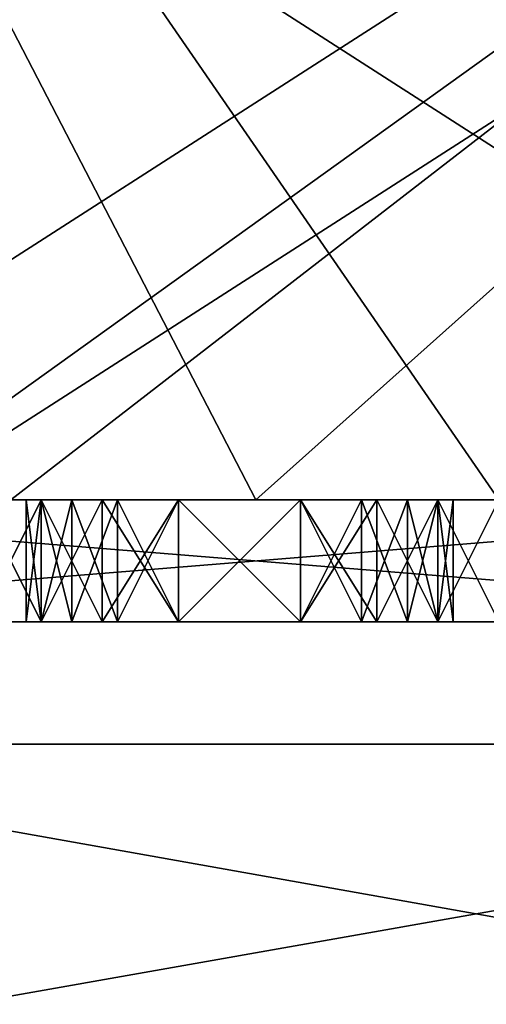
# Model space of a CAD drawing. Header units: millimetres. Extents: x -52 to 107, y -6 to 112.
# Tile 347 of 354: x 54.04 to 55.95, y 103.69 to 107.72. Entities that reach past the tile are written whole.
import ezdxf

# ---------------------------------------------------------------- set-up
doc = ezdxf.new("R2010")
doc.units = ezdxf.units.MM
doc.header["$LTSCALE"] = 65.185185
for name, color, linetype in [('1111', 7, 'CONTINUOUS'), ('1115', 7, 'CONTINUOUS'), ('2333', 7, 'CONTINUOUS'), ('2335', 7, 'CONTINUOUS'), ('2459', 7, 'CONTINUOUS'), ('2462', 7, 'CONTINUOUS'), ('2463', 7, 'CONTINUOUS'), ('2565', 7, 'CONTINUOUS'), ('2566', 7, 'CONTINUOUS'), ('2567', 7, 'CONTINUOUS'), ('2573', 7, 'CONTINUOUS'), ('2574', 7, 'CONTINUOUS'), ('2575', 7, 'CONTINUOUS'), ('2576', 7, 'CONTINUOUS'), ('2577', 7, 'CONTINUOUS'), ('2578', 7, 'CONTINUOUS'), ('2579', 7, 'CONTINUOUS'), ('2585', 7, 'CONTINUOUS'), ('2586', 7, 'CONTINUOUS'), ('2587', 7, 'CONTINUOUS'), ('2588', 7, 'CONTINUOUS'), ('2589', 7, 'CONTINUOUS'), ('2590', 7, 'CONTINUOUS'), ('2591', 7, 'CONTINUOUS'), ('2592', 7, 'CONTINUOUS'), ('2593', 7, 'CONTINUOUS'), ('2594', 7, 'CONTINUOUS'), ('2595', 7, 'CONTINUOUS'), ('2596', 7, 'CONTINUOUS'), ('2597', 7, 'CONTINUOUS'), ('2598', 7, 'CONTINUOUS'), ('2599', 7, 'CONTINUOUS'), ('2600', 7, 'CONTINUOUS'), ('2601', 7, 'CONTINUOUS'), ('2602', 7, 'CONTINUOUS'), ('2603', 7, 'CONTINUOUS'), ('2604', 7, 'CONTINUOUS'), ('2605', 7, 'CONTINUOUS'), ('2606', 7, 'CONTINUOUS'), ('2607', 7, 'CONTINUOUS'), ('2608', 7, 'CONTINUOUS'), ('3038', 7, 'CONTINUOUS'), ('3067', 7, 'CONTINUOUS'), ('3240', 7, 'CONTINUOUS'), ('3243', 7, 'CONTINUOUS'), ('3475', 7, 'CONTINUOUS'), ('3476', 7, 'CONTINUOUS'), ('3499', 7, 'CONTINUOUS')]:
    doc.layers.add(name, color=color, linetype=linetype)

msp = doc.modelspace()

# ---------------------------------------------------------------- linework, layer by layer
at = {"layer": '1111', "color": 7, "linetype": 'CONTINUOUS', "true_color": 0xe0f2ff}
for points in [[(51.9998, 104.7513, -45.2998), (59.7866, 104.7513, -43.8254), (51.9998, 104.7513, -44.4998), (51.9998, 104.7513, -45.2998)], [(51.9998, 104.7513, -44.4998), (59.7866, 104.7513, -43.8254), (59.8448, 104.7513, -42.9393), (51.9998, 104.7513, -44.4998)]]:
    msp.add_3dface(points, dxfattribs=at)
at = {"layer": '1115', "color": 7, "linetype": 'CONTINUOUS', "true_color": 0xe0f2ff}
for points in [[(51.9998, 104.7511, 44.5002), (51.9998, 103.3654, 45.3002), (59.7866, 103.3655, 43.8258), (51.9998, 104.7511, 44.5002)], [(51.9998, 104.7511, 44.5002), (59.7866, 103.3655, 43.8258), (59.8448, 104.7511, 42.9397), (51.9998, 104.7511, 44.5002)]]:
    msp.add_3dface(points, dxfattribs=at)
at = {"layer": '2333', "color": 7, "linetype": 'CONTINUOUS', "true_color": 0xa80407}
for points in [[(51.9998, 105.4511, 43.0002), (51.9997, 111.5511, 43.0002), (61.4997, 111.5511, 40.4547), (51.9998, 105.4511, 43.0002)], [(51.9998, 105.4511, 43.0002), (61.4997, 111.5511, 40.4547), (53.0011, 105.4511, 42.9738), (51.9998, 105.4511, 43.0002)], [(53.0011, 105.4511, 42.9738), (61.4997, 111.5511, 40.4547), (53.9998, 105.7511, 42.8946), (53.0011, 105.4511, 42.9738)], [(53.9998, 105.7511, 42.8946), (61.4997, 111.5511, 40.4547), (55.004, 105.7511, 42.7612), (53.9998, 105.7511, 42.8946)], [(55.004, 105.7511, 42.7612), (61.4997, 111.5511, 40.4547), (55.9998, 105.7511, 42.5744), (55.004, 105.7511, 42.7612)]]:
    msp.add_3dface(points, dxfattribs=at)
at = {"layer": '2335', "color": 7, "linetype": 'CONTINUOUS', "true_color": 0xa80407}
for points in [[(55.004, 105.7513, -42.7608), (55.9998, 105.7513, -42.574), (51.9997, 111.5513, -42.9998), (55.004, 105.7513, -42.7608)], [(51.9997, 111.5513, -42.9998), (55.9998, 105.7513, -42.574), (61.4997, 111.5513, -40.4543), (51.9997, 111.5513, -42.9998)], [(53.9998, 105.7513, -42.8943), (55.004, 105.7513, -42.7608), (51.9997, 111.5513, -42.9998), (53.9998, 105.7513, -42.8943)]]:
    msp.add_3dface(points, dxfattribs=at)
at = {"layer": '2459', "color": 7, "linetype": 'CONTINUOUS', "true_color": 0x141a1c}
for points in [[(58.09, 105.7512, -9.5104), (53.9998, 105.7512, -10.9543), (51.9095, 105.7512, -9.5104), (58.09, 105.7512, -9.5104)], [(53.9998, 105.7512, 10.9546), (55.9998, 105.7512, 10.9546), (51.9095, 105.7511, 9.5107), (53.9998, 105.7512, 10.9546)], [(51.9095, 105.7511, 9.5107), (55.9998, 105.7512, 10.9546), (58.09, 105.7512, 9.5107), (51.9095, 105.7511, 9.5107)], [(55.004, 105.7513, -42.7608), (53.9998, 105.7513, -42.8943), (55.9998, 105.7512, -10.9543), (55.004, 105.7513, -42.7608)], [(53.9998, 105.7513, -42.8943), (53.9998, 105.7512, -10.9543), (55.9998, 105.7512, -10.9543), (53.9998, 105.7513, -42.8943)], [(53.9998, 105.7511, 42.8946), (55.004, 105.7511, 42.7612), (53.9998, 105.7512, 10.9546), (53.9998, 105.7511, 42.8946)], [(55.004, 105.7511, 42.7612), (55.9998, 105.7511, 42.5744), (53.9998, 105.7512, 10.9546), (55.004, 105.7511, 42.7612)], [(55.9998, 105.7511, 42.5744), (55.9998, 105.7512, 10.9546), (53.9998, 105.7512, 10.9546), (55.9998, 105.7511, 42.5744)], [(55.9998, 105.7512, -10.9543), (53.9998, 105.7512, -10.9543), (58.09, 105.7512, -9.5104), (55.9998, 105.7512, -10.9543)], [(55.9998, 105.7513, -42.574), (55.004, 105.7513, -42.7608), (55.9998, 105.7512, -10.9543), (55.9998, 105.7513, -42.574)]]:
    msp.add_3dface(points, dxfattribs=at)
at = {"layer": '2462', "color": 7, "linetype": 'CONTINUOUS', "true_color": 0x141a1c}
for points in [[(58.09, 105.7512, -9.5104), (51.9095, 105.7512, -9.5104), (58.0898, 105.2512, -9.5104), (58.09, 105.7512, -9.5104)], [(58.0898, 105.2512, -9.5104), (51.9095, 105.7512, -9.5104), (51.9097, 105.2512, -9.5104), (58.0898, 105.2512, -9.5104)]]:
    msp.add_3dface(points, dxfattribs=at)
at = {"layer": '2463', "color": 7, "linetype": 'CONTINUOUS', "true_color": 0x141a1c}
for points in [[(51.9095, 105.7511, 9.5107), (58.09, 105.7512, 9.5107), (51.9097, 105.2511, 9.5108), (51.9095, 105.7511, 9.5107)], [(51.9097, 105.2511, 9.5108), (58.09, 105.7512, 9.5107), (58.0898, 105.2512, 9.5108), (51.9097, 105.2511, 9.5108)]]:
    msp.add_3dface(points, dxfattribs=at)
at = {"layer": '2565', "color": 7, "linetype": 'CONTINUOUS', "true_color": 0x141a1c}
for points in [[(55.1873, 105.7512, 1.5002), (55.1873, 105.2512, 1.5002), (55.4998, 105.7512, 1.4364), (55.1873, 105.7512, 1.5002)], [(55.4998, 105.7512, 1.4364), (55.1873, 105.2512, 1.5002), (55.4998, 105.2512, 1.4364), (55.4998, 105.7512, 1.4364)]]:
    msp.add_3dface(points, dxfattribs=at)
at = {"layer": '2566', "color": 7, "linetype": 'CONTINUOUS', "true_color": 0x141a1c}
for points in [[(55.4998, 105.7512, 1.4364), (55.4998, 105.2512, 1.4364), (55.7498, 105.7512, 1.3087), (55.4998, 105.7512, 1.4364)], [(55.7498, 105.7512, 1.3087), (55.4998, 105.2512, 1.4364), (55.7498, 105.2512, 1.3087), (55.7498, 105.7512, 1.3087)]]:
    msp.add_3dface(points, dxfattribs=at)
at = {"layer": '2567', "color": 7, "linetype": 'CONTINUOUS', "true_color": 0x141a1c}
for points in [[(55.7498, 105.7512, 1.3087), (55.7498, 105.2512, 1.3087), (55.9998, 105.7512, 1.0534), (55.7498, 105.7512, 1.3087)], [(55.9998, 105.7512, 1.0534), (55.7498, 105.2512, 1.3087), (55.9998, 105.2512, 1.0534), (55.9998, 105.7512, 1.0534)]]:
    msp.add_3dface(points, dxfattribs=at)
at = {"layer": '2573', "color": 7, "linetype": 'CONTINUOUS', "true_color": 0x141a1c}
for points in [[(55.9998, 105.7512, -1.053), (55.9998, 105.2512, -1.053), (55.7498, 105.7512, -1.3083), (55.9998, 105.7512, -1.053)], [(55.7498, 105.7512, -1.3083), (55.9998, 105.2512, -1.053), (55.7498, 105.2512, -1.3083), (55.7498, 105.7512, -1.3083)]]:
    msp.add_3dface(points, dxfattribs=at)
at = {"layer": '2574', "color": 7, "linetype": 'CONTINUOUS', "true_color": 0x141a1c}
for points in [[(55.7498, 105.7512, -1.3083), (55.7498, 105.2512, -1.3083), (55.4998, 105.7512, -1.436), (55.7498, 105.7512, -1.3083)], [(55.4998, 105.7512, -1.436), (55.7498, 105.2512, -1.3083), (55.4998, 105.2512, -1.436), (55.4998, 105.7512, -1.436)]]:
    msp.add_3dface(points, dxfattribs=at)
at = {"layer": '2575', "color": 7, "linetype": 'CONTINUOUS', "true_color": 0x141a1c}
for points in [[(55.4998, 105.7512, -1.436), (55.4998, 105.2512, -1.436), (55.1873, 105.7512, -1.4998), (55.4998, 105.7512, -1.436)], [(55.1873, 105.7512, -1.4998), (55.4998, 105.2512, -1.436), (55.1873, 105.2512, -1.4998), (55.1873, 105.7512, -1.4998)]]:
    msp.add_3dface(points, dxfattribs=at)
at = {"layer": '2576', "color": 7, "linetype": 'CONTINUOUS', "true_color": 0x141a1c}
for points in [[(55.1873, 105.7512, -1.4998), (55.1873, 105.2512, -1.4998), (54.6873, 105.2512, -1.4998), (55.1873, 105.7512, -1.4998)], [(54.6873, 105.7512, -1.4998), (55.1873, 105.7512, -1.4998), (54.6873, 105.2512, -1.4998), (54.6873, 105.7512, -1.4998)]]:
    msp.add_3dface(points, dxfattribs=at)
at = {"layer": '2577', "color": 7, "linetype": 'CONTINUOUS', "true_color": 0x141a1c}
for points in [[(54.6873, 105.7512, -1.4998), (54.6873, 105.2512, -1.4998), (54.3748, 105.7512, -1.436), (54.6873, 105.7512, -1.4998)], [(54.3748, 105.7512, -1.436), (54.6873, 105.2512, -1.4998), (54.3748, 105.2512, -1.436), (54.3748, 105.7512, -1.436)]]:
    msp.add_3dface(points, dxfattribs=at)
at = {"layer": '2578', "color": 7, "linetype": 'CONTINUOUS', "true_color": 0x141a1c}
for points in [[(54.3748, 105.7512, -1.436), (54.3748, 105.2512, -1.436), (54.1248, 105.7512, -1.3083), (54.3748, 105.7512, -1.436)], [(54.1248, 105.7512, -1.3083), (54.3748, 105.2512, -1.436), (54.1248, 105.2512, -1.3083), (54.1248, 105.7512, -1.3083)]]:
    msp.add_3dface(points, dxfattribs=at)
at = {"layer": '2579', "color": 7, "linetype": 'CONTINUOUS', "true_color": 0x141a1c}
for points in [[(54.1248, 105.7512, -1.3083), (54.1248, 105.2512, -1.3083), (53.8748, 105.7512, -1.053), (54.1248, 105.7512, -1.3083)], [(53.8748, 105.7512, -1.053), (54.1248, 105.2512, -1.3083), (53.8748, 105.2512, -1.053), (53.8748, 105.7512, -1.053)]]:
    msp.add_3dface(points, dxfattribs=at)
at = {"layer": '2585', "color": 7, "linetype": 'CONTINUOUS', "true_color": 0x141a1c}
for points in [[(53.8748, 105.7512, 1.0534), (53.8748, 105.2512, 1.0534), (54.1248, 105.7512, 1.3087), (53.8748, 105.7512, 1.0534)], [(54.1248, 105.7512, 1.3087), (53.8748, 105.2512, 1.0534), (54.1248, 105.2512, 1.3087), (54.1248, 105.7512, 1.3087)]]:
    msp.add_3dface(points, dxfattribs=at)
at = {"layer": '2586', "color": 7, "linetype": 'CONTINUOUS', "true_color": 0x141a1c}
for points in [[(54.1248, 105.7512, 1.3087), (54.1248, 105.2512, 1.3087), (54.3748, 105.7512, 1.4364), (54.1248, 105.7512, 1.3087)], [(54.3748, 105.7512, 1.4364), (54.1248, 105.2512, 1.3087), (54.3748, 105.2512, 1.4364), (54.3748, 105.7512, 1.4364)]]:
    msp.add_3dface(points, dxfattribs=at)
at = {"layer": '2587', "color": 7, "linetype": 'CONTINUOUS', "true_color": 0x141a1c}
for points in [[(54.3748, 105.7512, 1.4364), (54.3748, 105.2512, 1.4364), (54.6873, 105.7512, 1.5002), (54.3748, 105.7512, 1.4364)], [(54.6873, 105.7512, 1.5002), (54.3748, 105.2512, 1.4364), (54.6873, 105.2512, 1.5002), (54.6873, 105.7512, 1.5002)]]:
    msp.add_3dface(points, dxfattribs=at)
at = {"layer": '2588', "color": 7, "linetype": 'CONTINUOUS', "true_color": 0x141a1c}
for points in [[(55.1873, 105.2512, 1.5002), (55.1873, 105.7512, 1.5002), (54.6873, 105.7512, 1.5002), (55.1873, 105.2512, 1.5002)], [(55.1873, 105.2512, 1.5002), (54.6873, 105.7512, 1.5002), (54.6873, 105.2512, 1.5002), (55.1873, 105.2512, 1.5002)]]:
    msp.add_3dface(points, dxfattribs=at)
at = {"layer": '2589', "color": 7, "linetype": 'CONTINUOUS', "true_color": 0x141a1c}
for points in [[(55.1873, 105.7512, 1.1172), (55.1873, 105.2512, 1.1172), (54.6873, 105.2512, 1.1172), (55.1873, 105.7512, 1.1172)], [(54.6873, 105.7512, 1.1172), (55.1873, 105.7512, 1.1172), (54.6873, 105.2512, 1.1172), (54.6873, 105.7512, 1.1172)]]:
    msp.add_3dface(points, dxfattribs=at)
at = {"layer": '2590', "color": 7, "linetype": 'CONTINUOUS', "true_color": 0x141a1c}
for points in [[(54.6873, 105.7512, 1.1172), (54.6873, 105.2512, 1.1172), (54.4373, 105.7512, 1.0534), (54.6873, 105.7512, 1.1172)], [(54.4373, 105.7512, 1.0534), (54.6873, 105.2512, 1.1172), (54.4373, 105.2512, 1.0534), (54.4373, 105.7512, 1.0534)]]:
    msp.add_3dface(points, dxfattribs=at)
at = {"layer": '2591', "color": 7, "linetype": 'CONTINUOUS', "true_color": 0x141a1c}
for points in [[(54.4373, 105.7512, 1.0534), (54.4373, 105.2512, 1.0534), (54.2498, 105.7512, 0.9257), (54.4373, 105.7512, 1.0534)], [(54.2498, 105.7512, 0.9257), (54.4373, 105.2512, 1.0534), (54.2498, 105.2512, 0.9257), (54.2498, 105.7512, 0.9257)]]:
    msp.add_3dface(points, dxfattribs=at)
at = {"layer": '2592', "color": 7, "linetype": 'CONTINUOUS', "true_color": 0x141a1c}
for points in [[(54.2498, 105.7512, 0.9257), (54.2498, 105.2512, 0.9257), (54.1248, 105.7512, 0.7342), (54.2498, 105.7512, 0.9257)], [(54.1248, 105.7512, 0.7342), (54.2498, 105.2512, 0.9257), (54.1248, 105.2512, 0.7342), (54.1248, 105.7512, 0.7342)]]:
    msp.add_3dface(points, dxfattribs=at)
at = {"layer": '2593', "color": 7, "linetype": 'CONTINUOUS', "true_color": 0x141a1c}
for points in [[(54.1248, 105.7512, 0.7342), (54.1248, 105.2512, 0.7342), (54.0623, 105.7512, 0.4789), (54.1248, 105.7512, 0.7342)], [(54.0623, 105.7512, 0.4789), (54.1248, 105.2512, 0.7342), (54.0623, 105.2512, 0.4789), (54.0623, 105.7512, 0.4789)]]:
    msp.add_3dface(points, dxfattribs=at)
at = {"layer": '2594', "color": 7, "linetype": 'CONTINUOUS', "true_color": 0x141a1c}
for points in [[(54.0623, 105.7512, 0.4789), (54.0623, 105.2512, 0.4789), (54.0623, 105.2512, -0.4785), (54.0623, 105.7512, 0.4789)], [(54.0623, 105.7512, -0.4785), (54.0623, 105.7512, 0.4789), (54.0623, 105.2512, -0.4785), (54.0623, 105.7512, -0.4785)]]:
    msp.add_3dface(points, dxfattribs=at)
at = {"layer": '2595', "color": 7, "linetype": 'CONTINUOUS', "true_color": 0x141a1c}
for points in [[(54.0623, 105.7512, -0.4785), (54.0623, 105.2512, -0.4785), (54.1248, 105.7512, -0.7339), (54.0623, 105.7512, -0.4785)], [(54.1248, 105.7512, -0.7339), (54.0623, 105.2512, -0.4785), (54.1248, 105.2512, -0.7339), (54.1248, 105.7512, -0.7339)]]:
    msp.add_3dface(points, dxfattribs=at)
at = {"layer": '2596', "color": 7, "linetype": 'CONTINUOUS', "true_color": 0x141a1c}
for points in [[(54.1248, 105.7512, -0.7339), (54.1248, 105.2512, -0.7339), (54.2498, 105.7512, -0.9253), (54.1248, 105.7512, -0.7339)], [(54.2498, 105.7512, -0.9253), (54.1248, 105.2512, -0.7339), (54.2498, 105.2512, -0.9253), (54.2498, 105.7512, -0.9253)]]:
    msp.add_3dface(points, dxfattribs=at)
at = {"layer": '2597', "color": 7, "linetype": 'CONTINUOUS', "true_color": 0x141a1c}
for points in [[(54.2498, 105.7512, -0.9253), (54.2498, 105.2512, -0.9253), (54.4373, 105.7512, -1.053), (54.2498, 105.7512, -0.9253)], [(54.4373, 105.7512, -1.053), (54.2498, 105.2512, -0.9253), (54.4373, 105.2512, -1.053), (54.4373, 105.7512, -1.053)]]:
    msp.add_3dface(points, dxfattribs=at)
at = {"layer": '2598', "color": 7, "linetype": 'CONTINUOUS', "true_color": 0x141a1c}
for points in [[(54.4373, 105.7512, -1.053), (54.4373, 105.2512, -1.053), (54.6873, 105.7512, -1.1168), (54.4373, 105.7512, -1.053)], [(54.6873, 105.7512, -1.1168), (54.4373, 105.2512, -1.053), (54.6873, 105.2512, -1.1168), (54.6873, 105.7512, -1.1168)]]:
    msp.add_3dface(points, dxfattribs=at)
at = {"layer": '2599', "color": 7, "linetype": 'CONTINUOUS', "true_color": 0x141a1c}
for points in [[(54.6873, 105.7512, -1.1168), (54.6873, 105.2512, -1.1168), (55.1873, 105.2512, -1.1168), (54.6873, 105.7512, -1.1168)], [(55.1873, 105.7512, -1.1168), (54.6873, 105.7512, -1.1168), (55.1873, 105.2512, -1.1168), (55.1873, 105.7512, -1.1168)]]:
    msp.add_3dface(points, dxfattribs=at)
at = {"layer": '2600', "color": 7, "linetype": 'CONTINUOUS', "true_color": 0x141a1c}
for points in [[(55.1873, 105.7512, -1.1168), (55.1873, 105.2512, -1.1168), (55.4373, 105.7512, -1.053), (55.1873, 105.7512, -1.1168)], [(55.4373, 105.7512, -1.053), (55.1873, 105.2512, -1.1168), (55.4373, 105.2512, -1.053), (55.4373, 105.7512, -1.053)]]:
    msp.add_3dface(points, dxfattribs=at)
at = {"layer": '2601', "color": 7, "linetype": 'CONTINUOUS', "true_color": 0x141a1c}
for points in [[(55.4373, 105.7512, -1.053), (55.4373, 105.2512, -1.053), (55.6248, 105.7512, -0.9253), (55.4373, 105.7512, -1.053)], [(55.6248, 105.7512, -0.9253), (55.4373, 105.2512, -1.053), (55.6248, 105.2512, -0.9253), (55.6248, 105.7512, -0.9253)]]:
    msp.add_3dface(points, dxfattribs=at)
at = {"layer": '2602', "color": 7, "linetype": 'CONTINUOUS', "true_color": 0x141a1c}
for points in [[(55.6248, 105.7512, -0.9253), (55.6248, 105.2512, -0.9253), (55.7498, 105.7512, -0.7339), (55.6248, 105.7512, -0.9253)], [(55.7498, 105.7512, -0.7339), (55.6248, 105.2512, -0.9253), (55.7498, 105.2512, -0.7339), (55.7498, 105.7512, -0.7339)]]:
    msp.add_3dface(points, dxfattribs=at)
at = {"layer": '2603', "color": 7, "linetype": 'CONTINUOUS', "true_color": 0x141a1c}
for points in [[(55.7498, 105.7512, -0.7339), (55.7498, 105.2512, -0.7339), (55.8123, 105.7512, -0.4785), (55.7498, 105.7512, -0.7339)], [(55.8123, 105.7512, -0.4785), (55.7498, 105.2512, -0.7339), (55.8123, 105.2512, -0.4785), (55.8123, 105.7512, -0.4785)]]:
    msp.add_3dface(points, dxfattribs=at)
at = {"layer": '2604', "color": 7, "linetype": 'CONTINUOUS', "true_color": 0x141a1c}
for points in [[(55.8123, 105.7512, -0.4785), (55.8123, 105.2512, -0.4785), (55.8123, 105.2512, 0.4789), (55.8123, 105.7512, -0.4785)], [(55.8123, 105.7512, 0.4789), (55.8123, 105.7512, -0.4785), (55.8123, 105.2512, 0.4789), (55.8123, 105.7512, 0.4789)]]:
    msp.add_3dface(points, dxfattribs=at)
at = {"layer": '2605', "color": 7, "linetype": 'CONTINUOUS', "true_color": 0x141a1c}
for points in [[(55.8123, 105.7512, 0.4789), (55.8123, 105.2512, 0.4789), (55.7498, 105.7512, 0.7342), (55.8123, 105.7512, 0.4789)], [(55.7498, 105.7512, 0.7342), (55.8123, 105.2512, 0.4789), (55.7498, 105.2512, 0.7342), (55.7498, 105.7512, 0.7342)]]:
    msp.add_3dface(points, dxfattribs=at)
at = {"layer": '2606', "color": 7, "linetype": 'CONTINUOUS', "true_color": 0x141a1c}
for points in [[(55.7498, 105.7512, 0.7342), (55.7498, 105.2512, 0.7342), (55.6248, 105.7512, 0.9257), (55.7498, 105.7512, 0.7342)], [(55.6248, 105.7512, 0.9257), (55.7498, 105.2512, 0.7342), (55.6248, 105.2512, 0.9257), (55.6248, 105.7512, 0.9257)]]:
    msp.add_3dface(points, dxfattribs=at)
at = {"layer": '2607', "color": 7, "linetype": 'CONTINUOUS', "true_color": 0x141a1c}
for points in [[(55.6248, 105.7512, 0.9257), (55.6248, 105.2512, 0.9257), (55.4373, 105.7512, 1.0534), (55.6248, 105.7512, 0.9257)], [(55.4373, 105.7512, 1.0534), (55.6248, 105.2512, 0.9257), (55.4373, 105.2512, 1.0534), (55.4373, 105.7512, 1.0534)]]:
    msp.add_3dface(points, dxfattribs=at)
at = {"layer": '2608', "color": 7, "linetype": 'CONTINUOUS', "true_color": 0x141a1c}
for points in [[(55.1873, 105.2512, 1.1172), (55.1873, 105.7512, 1.1172), (55.4373, 105.2512, 1.0534), (55.1873, 105.2512, 1.1172)], [(55.1873, 105.7512, 1.1172), (55.4373, 105.7512, 1.0534), (55.4373, 105.2512, 1.0534), (55.1873, 105.7512, 1.1172)]]:
    msp.add_3dface(points, dxfattribs=at)
at = {"layer": '3038', "color": 7, "linetype": 'CONTINUOUS', "true_color": 0xe0f2ff}
for points in [[(59.7866, 109.7511, 43.8258), (51.9997, 109.7511, 45.3002), (59.7866, 104.7511, 43.8258), (59.7866, 109.7511, 43.8258)], [(51.9997, 109.7511, 45.3002), (51.9998, 104.7511, 45.3002), (59.7866, 104.7511, 43.8258), (51.9997, 109.7511, 45.3002)]]:
    msp.add_3dface(points, dxfattribs=at)
at = {"layer": '3067', "color": 7, "linetype": 'CONTINUOUS', "true_color": 0xe0f2ff}
for points in [[(51.9998, 104.7513, -45.2998), (51.9997, 109.7513, -45.2998), (59.7866, 109.7513, -43.8254), (51.9998, 104.7513, -45.2998)], [(59.7866, 104.7513, -43.8254), (51.9998, 104.7513, -45.2998), (59.7866, 109.7513, -43.8254), (59.7866, 104.7513, -43.8254)]]:
    msp.add_3dface(points, dxfattribs=at)
at = {"layer": '3240', "color": 7, "linetype": 'CONTINUOUS', "true_color": 0xe0f2ff}
for points in [[(51.9998, 104.7511, 44.5002), (59.8448, 104.7511, 42.9397), (51.9998, 104.7511, 45.3002), (51.9998, 104.7511, 44.5002)], [(51.9998, 104.7511, 45.3002), (59.8448, 104.7511, 42.9397), (59.7866, 104.7511, 43.8258), (51.9998, 104.7511, 45.3002)]]:
    msp.add_3dface(points, dxfattribs=at)
at = {"layer": '3243', "color": 7, "linetype": 'CONTINUOUS', "true_color": 0xe0f2ff}
for points in [[(51.9998, 104.7513, -44.4998), (59.8448, 104.7513, -42.9393), (51.9998, 103.3656, -45.2998), (51.9998, 104.7513, -44.4998)], [(51.9998, 103.3656, -45.2998), (59.8448, 104.7513, -42.9393), (59.7866, 103.3656, -43.8254), (51.9998, 103.3656, -45.2998)]]:
    msp.add_3dface(points, dxfattribs=at)
at = {"layer": '3475', "color": 7, "linetype": 'CONTINUOUS', "true_color": 0xa80407}
for points in [[(63.09, 105.2512, -5.8776), (58.0898, 105.2512, -9.5104), (46.9096, 105.2512, -5.8776), (63.09, 105.2512, -5.8776)], [(63.09, 105.2512, -5.8776), (46.9096, 105.2512, -5.8776), (48.9998, 105.2512, -1.4998), (63.09, 105.2512, -5.8776)], [(58.0898, 105.2512, -9.5104), (51.9097, 105.2512, -9.5104), (46.9096, 105.2512, -5.8776), (58.0898, 105.2512, -9.5104)], [(46.9096, 105.2511, 5.878), (51.9097, 105.2511, 9.5108), (63.09, 105.2512, 5.878), (46.9096, 105.2511, 5.878)], [(46.9096, 105.2511, 5.878), (63.09, 105.2512, 5.878), (61.9998, 105.2512, 1.5002), (46.9096, 105.2511, 5.878)], [(60.4998, 105.2512, 1.5002), (46.9096, 105.2511, 5.878), (61.9998, 105.2512, 1.5002), (60.4998, 105.2512, 1.5002)], [(46.9096, 105.2511, 5.878), (60.4998, 105.2512, 1.5002), (58.1873, 105.2512, 1.5002), (46.9096, 105.2511, 5.878)], [(46.9096, 105.2511, 5.878), (58.1873, 105.2512, 1.5002), (57.6873, 105.2512, 1.5002), (46.9096, 105.2511, 5.878)], [(46.9096, 105.2511, 5.878), (57.6873, 105.2512, 1.5002), (55.1873, 105.2512, 1.5002), (46.9096, 105.2511, 5.878)], [(46.9096, 105.2511, 5.878), (55.1873, 105.2512, 1.5002), (54.6873, 105.2512, 1.5002), (46.9096, 105.2511, 5.878)], [(46.9096, 105.2511, 5.878), (54.6873, 105.2512, 1.5002), (52.1873, 105.2512, 1.5002), (46.9096, 105.2511, 5.878)], [(49.3748, 105.2512, -1.4998), (63.09, 105.2512, -5.8776), (48.9998, 105.2512, -1.4998), (49.3748, 105.2512, -1.4998)], [(51.8123, 105.2512, -1.4998), (63.09, 105.2512, -5.8776), (49.3748, 105.2512, -1.4998), (51.8123, 105.2512, -1.4998)], [(52.3123, 105.2512, -1.4998), (63.09, 105.2512, -5.8776), (51.8123, 105.2512, -1.4998), (52.3123, 105.2512, -1.4998)], [(51.9097, 105.2511, 9.5108), (58.0898, 105.2512, 9.5108), (63.09, 105.2512, 5.878), (51.9097, 105.2511, 9.5108)], [(54.6873, 105.2512, 1.5002), (54.3748, 105.2512, 1.4364), (52.1873, 105.2512, 1.5002), (54.6873, 105.2512, 1.5002)], [(52.1873, 105.2512, 1.5002), (54.3748, 105.2512, 1.4364), (52.4373, 105.2512, 1.4364), (52.1873, 105.2512, 1.5002)], [(54.6873, 105.2512, -1.4998), (63.09, 105.2512, -5.8776), (52.3123, 105.2512, -1.4998), (54.6873, 105.2512, -1.4998)], [(52.6248, 105.2512, -1.436), (54.6873, 105.2512, -1.4998), (52.3123, 105.2512, -1.4998), (52.6248, 105.2512, -1.436)], [(54.3748, 105.2512, 1.4364), (54.1248, 105.2512, 1.3087), (52.4373, 105.2512, 1.4364), (54.3748, 105.2512, 1.4364)], [(52.4373, 105.2512, 1.4364), (54.1248, 105.2512, 1.3087), (52.6873, 105.2512, 1.3087), (52.4373, 105.2512, 1.4364)], [(54.3748, 105.2512, -1.436), (54.6873, 105.2512, -1.4998), (52.6248, 105.2512, -1.436), (54.3748, 105.2512, -1.436)], [(52.9373, 105.2512, -1.2445), (54.3748, 105.2512, -1.436), (52.6248, 105.2512, -1.436), (52.9373, 105.2512, -1.2445)], [(54.1248, 105.2512, 1.3087), (53.8748, 105.2512, 1.0534), (52.6873, 105.2512, 1.3087), (54.1248, 105.2512, 1.3087)], [(54.1248, 105.2512, -1.3083), (54.3748, 105.2512, -1.436), (52.9373, 105.2512, -1.2445), (54.1248, 105.2512, -1.3083)], [(53.8748, 105.2512, -1.053), (54.1248, 105.2512, -1.3083), (52.9373, 105.2512, -1.2445), (53.8748, 105.2512, -1.053)], [(55.1873, 105.2512, -1.4998), (63.09, 105.2512, -5.8776), (54.6873, 105.2512, -1.4998), (55.1873, 105.2512, -1.4998)], [(57.6873, 105.2512, -1.4998), (63.09, 105.2512, -5.8776), (55.1873, 105.2512, -1.4998), (57.6873, 105.2512, -1.4998)], [(55.4998, 105.2512, -1.436), (57.6873, 105.2512, -1.4998), (55.1873, 105.2512, -1.4998), (55.4998, 105.2512, -1.436)], [(57.6873, 105.2512, 1.5002), (57.3748, 105.2512, 1.4364), (55.1873, 105.2512, 1.5002), (57.6873, 105.2512, 1.5002)], [(55.1873, 105.2512, 1.5002), (57.3748, 105.2512, 1.4364), (55.4998, 105.2512, 1.4364), (55.1873, 105.2512, 1.5002)], [(57.3748, 105.2512, -1.436), (57.6873, 105.2512, -1.4998), (55.4998, 105.2512, -1.436), (57.3748, 105.2512, -1.436)], [(55.7498, 105.2512, -1.3083), (57.3748, 105.2512, -1.436), (55.4998, 105.2512, -1.436), (55.7498, 105.2512, -1.3083)], [(57.3748, 105.2512, 1.4364), (57.1248, 105.2512, 1.3087), (55.4998, 105.2512, 1.4364), (57.3748, 105.2512, 1.4364)], [(55.4998, 105.2512, 1.4364), (57.1248, 105.2512, 1.3087), (55.7498, 105.2512, 1.3087), (55.4998, 105.2512, 1.4364)], [(57.1248, 105.2512, -1.3083), (57.3748, 105.2512, -1.436), (55.7498, 105.2512, -1.3083), (57.1248, 105.2512, -1.3083)], [(55.9998, 105.2512, -1.053), (57.1248, 105.2512, -1.3083), (55.7498, 105.2512, -1.3083), (55.9998, 105.2512, -1.053)], [(57.1248, 105.2512, 1.3087), (56.8748, 105.2512, 1.0534), (55.7498, 105.2512, 1.3087), (57.1248, 105.2512, 1.3087)], [(55.7498, 105.2512, 1.3087), (56.8748, 105.2512, 1.0534), (55.9998, 105.2512, 1.0534), (55.7498, 105.2512, 1.3087)]]:
    msp.add_3dface(points, dxfattribs=at)
at = {"layer": '3476', "color": 7, "linetype": 'CONTINUOUS', "true_color": 0xa80407}
for points in [[(54.0623, 105.2512, 0.4789), (54.1248, 105.2512, 0.7342), (55.8123, 105.2512, 0.4789), (54.0623, 105.2512, 0.4789)], [(54.0623, 105.2512, -0.4785), (54.0623, 105.2512, 0.4789), (55.8123, 105.2512, -0.4785), (54.0623, 105.2512, -0.4785)], [(55.8123, 105.2512, -0.4785), (54.0623, 105.2512, 0.4789), (55.8123, 105.2512, 0.4789), (55.8123, 105.2512, -0.4785)], [(54.1248, 105.2512, -0.7339), (54.0623, 105.2512, -0.4785), (55.7498, 105.2512, -0.7339), (54.1248, 105.2512, -0.7339)], [(55.7498, 105.2512, -0.7339), (54.0623, 105.2512, -0.4785), (55.8123, 105.2512, -0.4785), (55.7498, 105.2512, -0.7339)], [(54.1248, 105.2512, 0.7342), (54.2498, 105.2512, 0.9257), (55.7498, 105.2512, 0.7342), (54.1248, 105.2512, 0.7342)], [(55.8123, 105.2512, 0.4789), (54.1248, 105.2512, 0.7342), (55.7498, 105.2512, 0.7342), (55.8123, 105.2512, 0.4789)], [(54.2498, 105.2512, -0.9253), (54.1248, 105.2512, -0.7339), (55.6248, 105.2512, -0.9253), (54.2498, 105.2512, -0.9253)], [(55.6248, 105.2512, -0.9253), (54.1248, 105.2512, -0.7339), (55.7498, 105.2512, -0.7339), (55.6248, 105.2512, -0.9253)], [(54.2498, 105.2512, 0.9257), (54.4373, 105.2512, 1.0534), (55.6248, 105.2512, 0.9257), (54.2498, 105.2512, 0.9257)], [(55.7498, 105.2512, 0.7342), (54.2498, 105.2512, 0.9257), (55.6248, 105.2512, 0.9257), (55.7498, 105.2512, 0.7342)], [(54.4373, 105.2512, -1.053), (54.2498, 105.2512, -0.9253), (55.4373, 105.2512, -1.053), (54.4373, 105.2512, -1.053)], [(55.4373, 105.2512, -1.053), (54.2498, 105.2512, -0.9253), (55.6248, 105.2512, -0.9253), (55.4373, 105.2512, -1.053)], [(54.4373, 105.2512, 1.0534), (54.6873, 105.2512, 1.1172), (55.4373, 105.2512, 1.0534), (54.4373, 105.2512, 1.0534)], [(55.6248, 105.2512, 0.9257), (54.4373, 105.2512, 1.0534), (55.4373, 105.2512, 1.0534), (55.6248, 105.2512, 0.9257)], [(54.6873, 105.2512, -1.1168), (54.4373, 105.2512, -1.053), (55.1873, 105.2512, -1.1168), (54.6873, 105.2512, -1.1168)], [(55.1873, 105.2512, -1.1168), (54.4373, 105.2512, -1.053), (55.4373, 105.2512, -1.053), (55.1873, 105.2512, -1.1168)], [(54.6873, 105.2512, 1.1172), (55.1873, 105.2512, 1.1172), (55.4373, 105.2512, 1.0534), (54.6873, 105.2512, 1.1172)]]:
    msp.add_3dface(points, dxfattribs=at)
at = {"layer": '3499', "color": 7, "linetype": 'CONTINUOUS', "true_color": 0xa80407}
for points in [[(53.7498, 105.7512, -0.7977), (53.6873, 105.7512, -0.4785), (54.1248, 105.7512, -0.7339), (53.7498, 105.7512, -0.7977)], [(53.6873, 105.7512, -0.4785), (53.6873, 105.7512, 0.4789), (54.0623, 105.7512, -0.4785), (53.6873, 105.7512, -0.4785)], [(53.6873, 105.7512, -0.4785), (54.0623, 105.7512, -0.4785), (54.1248, 105.7512, -0.7339), (53.6873, 105.7512, -0.4785)], [(53.6873, 105.7512, 0.4789), (53.7498, 105.7512, 0.7981), (54.0623, 105.7512, 0.4789), (53.6873, 105.7512, 0.4789)], [(53.6873, 105.7512, 0.4789), (54.0623, 105.7512, 0.4789), (54.0623, 105.7512, -0.4785), (53.6873, 105.7512, 0.4789)], [(53.8748, 105.7512, -1.053), (53.7498, 105.7512, -0.7977), (54.4373, 105.7512, -1.053), (53.8748, 105.7512, -1.053)], [(53.7498, 105.7512, -0.7977), (54.1248, 105.7512, -0.7339), (54.2498, 105.7512, -0.9253), (53.7498, 105.7512, -0.7977)], [(53.7498, 105.7512, -0.7977), (54.2498, 105.7512, -0.9253), (54.4373, 105.7512, -1.053), (53.7498, 105.7512, -0.7977)], [(53.7498, 105.7512, 0.7981), (53.8748, 105.7512, 1.0534), (54.2498, 105.7512, 0.9257), (53.7498, 105.7512, 0.7981)], [(53.7498, 105.7512, 0.7981), (54.2498, 105.7512, 0.9257), (54.1248, 105.7512, 0.7342), (53.7498, 105.7512, 0.7981)], [(53.7498, 105.7512, 0.7981), (54.1248, 105.7512, 0.7342), (54.0623, 105.7512, 0.4789), (53.7498, 105.7512, 0.7981)], [(55.7498, 105.7512, -1.3083), (54.1248, 105.7512, -1.3083), (53.8748, 105.7512, -1.053), (55.7498, 105.7512, -1.3083)], [(55.7498, 105.7512, -1.3083), (53.8748, 105.7512, -1.053), (54.6873, 105.7512, -1.1168), (55.7498, 105.7512, -1.3083)], [(53.8748, 105.7512, -1.053), (54.4373, 105.7512, -1.053), (54.6873, 105.7512, -1.1168), (53.8748, 105.7512, -1.053)], [(53.8748, 105.7512, 1.0534), (54.1248, 105.7512, 1.3087), (54.4373, 105.7512, 1.0534), (53.8748, 105.7512, 1.0534)], [(53.8748, 105.7512, 1.0534), (54.4373, 105.7512, 1.0534), (54.2498, 105.7512, 0.9257), (53.8748, 105.7512, 1.0534)], [(55.7498, 105.7512, 1.3087), (55.9998, 105.7512, 1.0534), (54.1248, 105.7512, 1.3087), (55.7498, 105.7512, 1.3087)], [(55.7498, 105.7512, 1.3087), (54.1248, 105.7512, 1.3087), (54.3748, 105.7512, 1.4364), (55.7498, 105.7512, 1.3087)], [(54.1248, 105.7512, 1.3087), (55.9998, 105.7512, 1.0534), (55.1873, 105.7512, 1.1172), (54.1248, 105.7512, 1.3087)], [(55.7498, 105.7512, -1.3083), (55.4998, 105.7512, -1.436), (54.1248, 105.7512, -1.3083), (55.7498, 105.7512, -1.3083)], [(55.4998, 105.7512, -1.436), (54.3748, 105.7512, -1.436), (54.1248, 105.7512, -1.3083), (55.4998, 105.7512, -1.436)], [(54.1248, 105.7512, 1.3087), (55.1873, 105.7512, 1.1172), (54.6873, 105.7512, 1.1172), (54.1248, 105.7512, 1.3087)], [(54.1248, 105.7512, 1.3087), (54.6873, 105.7512, 1.1172), (54.4373, 105.7512, 1.0534), (54.1248, 105.7512, 1.3087)], [(55.4998, 105.7512, 1.4364), (55.7498, 105.7512, 1.3087), (54.3748, 105.7512, 1.4364), (55.4998, 105.7512, 1.4364)], [(55.4998, 105.7512, 1.4364), (54.3748, 105.7512, 1.4364), (54.6873, 105.7512, 1.5002), (55.4998, 105.7512, 1.4364)], [(55.4998, 105.7512, -1.436), (55.1873, 105.7512, -1.4998), (54.3748, 105.7512, -1.436), (55.4998, 105.7512, -1.436)], [(55.1873, 105.7512, -1.4998), (54.6873, 105.7512, -1.4998), (54.3748, 105.7512, -1.436), (55.1873, 105.7512, -1.4998)], [(55.1873, 105.7512, 1.5002), (55.4998, 105.7512, 1.4364), (54.6873, 105.7512, 1.5002), (55.1873, 105.7512, 1.5002)], [(55.7498, 105.7512, -1.3083), (54.6873, 105.7512, -1.1168), (55.1873, 105.7512, -1.1168), (55.7498, 105.7512, -1.3083)], [(55.1873, 105.7512, 1.1172), (55.9998, 105.7512, 1.0534), (55.4373, 105.7512, 1.0534), (55.1873, 105.7512, 1.1172)], [(55.7498, 105.7512, -1.3083), (55.1873, 105.7512, -1.1168), (55.4373, 105.7512, -1.053), (55.7498, 105.7512, -1.3083)], [(55.9998, 105.7512, 1.0534), (56.1248, 105.7512, 0.7981), (55.4373, 105.7512, 1.0534), (55.9998, 105.7512, 1.0534)], [(56.1248, 105.7512, 0.7981), (55.6248, 105.7512, 0.9257), (55.4373, 105.7512, 1.0534), (56.1248, 105.7512, 0.7981)], [(55.9998, 105.7512, -1.053), (55.7498, 105.7512, -1.3083), (55.4373, 105.7512, -1.053), (55.9998, 105.7512, -1.053)], [(55.9998, 105.7512, -1.053), (55.4373, 105.7512, -1.053), (55.6248, 105.7512, -0.9253), (55.9998, 105.7512, -1.053)], [(56.1248, 105.7512, 0.7981), (55.7498, 105.7512, 0.7342), (55.6248, 105.7512, 0.9257), (56.1248, 105.7512, 0.7981)], [(56.1248, 105.7512, -0.7977), (55.9998, 105.7512, -1.053), (55.6248, 105.7512, -0.9253), (56.1248, 105.7512, -0.7977)], [(56.1248, 105.7512, -0.7977), (55.6248, 105.7512, -0.9253), (55.7498, 105.7512, -0.7339), (56.1248, 105.7512, -0.7977)], [(56.1248, 105.7512, 0.7981), (56.1873, 105.7512, 0.4789), (55.7498, 105.7512, 0.7342), (56.1248, 105.7512, 0.7981)], [(56.1873, 105.7512, 0.4789), (55.8123, 105.7512, 0.4789), (55.7498, 105.7512, 0.7342), (56.1873, 105.7512, 0.4789)], [(56.1248, 105.7512, -0.7977), (55.7498, 105.7512, -0.7339), (55.8123, 105.7512, -0.4785), (56.1248, 105.7512, -0.7977)], [(56.1873, 105.7512, 0.4789), (56.1873, 105.7512, -0.4785), (55.8123, 105.7512, 0.4789), (56.1873, 105.7512, 0.4789)], [(56.1873, 105.7512, -0.4785), (56.1248, 105.7512, -0.7977), (55.8123, 105.7512, -0.4785), (56.1873, 105.7512, -0.4785)], [(56.1873, 105.7512, -0.4785), (55.8123, 105.7512, -0.4785), (55.8123, 105.7512, 0.4789), (56.1873, 105.7512, -0.4785)]]:
    msp.add_3dface(points, dxfattribs=at)

doc.saveas('drawing.dxf')
